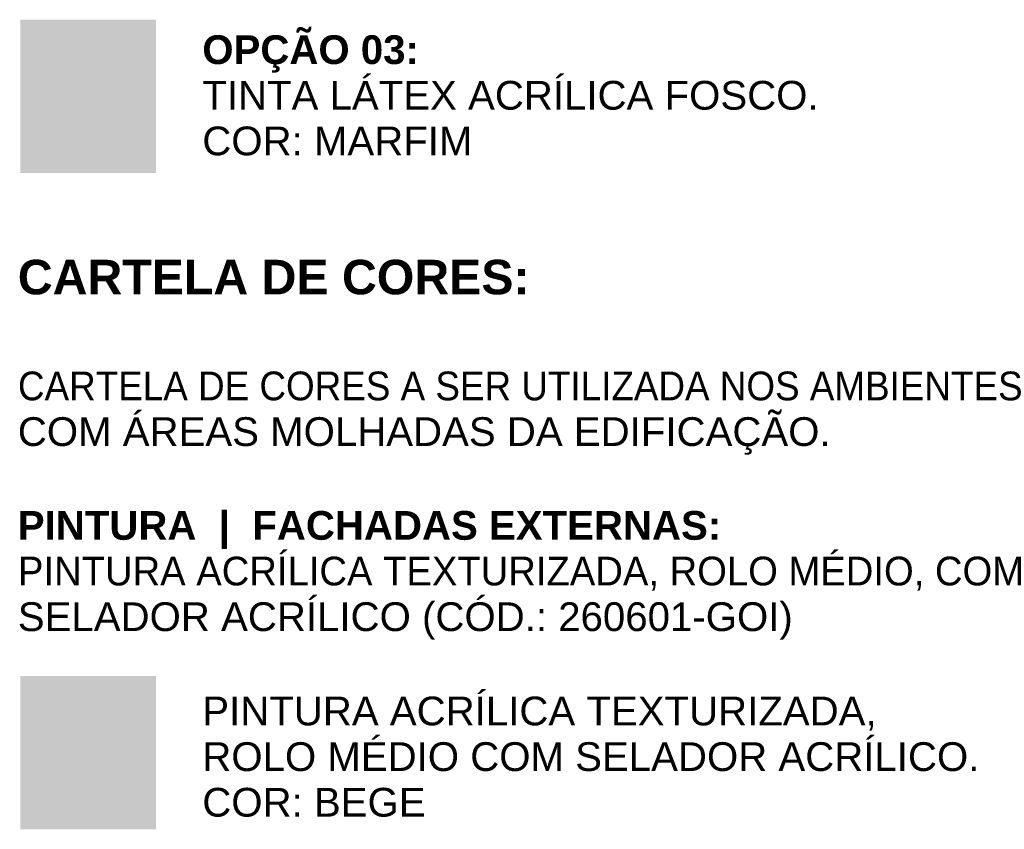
# Model space of a CAD drawing. Header units: metres. Extents: x 10.2 to 107.4, y -18.3 to 5.6.
# Tile 732 of 734: x 86.9 to 92, y -3.6 to 0.6. Entities that reach past the tile are written whole.
import ezdxf

# ---------------------------------------------------------------- set-up
doc = ezdxf.new("R2010")
doc.units = ezdxf.units.M
doc.layers.add('A-DETL-GENF', color=7, linetype='Continuous', lineweight=5)
doc.layers.add('G-ANNO-TEXT', color=7, linetype='Continuous', lineweight=9)
doc.styles.add('Arial', font='arial.ttf', dxfattribs={"height": 0.15})
doc.styles.add('Arial_B', font='arialbd.ttf', dxfattribs={"height": 0.18})
doc.styles.add('Arial_B_1', font='arialbd.ttf', dxfattribs={"height": 0.15})

msp = doc.modelspace()

# ---------------------------------------------------------------- hatches: boundary and pattern name
at = {"layer": 'A-DETL-GENF', "true_color": 0xfffbd6}
msp.add_hatch(color=7, dxfattribs=at).paths.add_polyline_path([(87.5745, -0.212), (87.5745, 0.588), (86.8666, 0.588), (86.8666, -0.212)])
at = {"layer": 'A-DETL-GENF', "true_color": 0xdbcc9e}
msp.add_hatch(color=9, dxfattribs=at).paths.add_polyline_path([(87.5745, -3.6358), (87.5745, -2.8358), (86.8666, -2.8358), (86.8666, -3.6358)])

# ---------------------------------------------------------------- texts
at = {"layer": 'G-ANNO-TEXT', "attachment_point": 1}
for s, insert, char_height, width, style in [('OPÇÃO 03:', (87.8157, 0.5067), 0.15, 1.354852, 'Arial_B_1'), ('TINTA LÁTEX ACRÍLICA FOSCO. ', (87.8157, 0.2686), 0.15, 3.984387, 'Arial'), ('COR: MARFIM', (87.8157, 0.0305), 0.15, 1.731645, 'Arial'), ('CARTELA DE CORES:', (86.8539, -0.6647), 0.18, 3.182699, 'Arial_B'), ('CARTELA DE CORES A SER UTILIZADA NOS AMBIENTES ', (86.8539, -1.2477), 0.15, 7.022782, 'Arial'), ('COM ÁREAS MOLHADAS DA EDIFICAÇÃO.', (86.8539, -1.4859), 0.15, 5.170884, 'Arial'), ('PINTURA  |  FACHADAS EXTERNAS:', (86.8539, -1.9753), 0.15, 4.409281, 'Arial_B_1'), ('PINTURA ACRÍLICA TEXTURIZADA, ROLO MÉDIO, COM ', (86.8539, -2.2134), 0.15, 6.806327, 'Arial'), ('SELADOR ACRÍLICO (CÓD.: 260601-GOI)', (86.8539, -2.4515), 0.15, 4.962446, 'Arial'), ('PINTURA ACRÍLICA TEXTURIZADA, ', (87.8157, -2.9434), 0.15, 4.345146, 'Arial'), ('ROLO MÉDIO COM SELADOR ACRÍLICO. ', (87.8157, -3.1815), 0.15, 5.00253, 'Arial'), ('COR: BEGE', (87.8157, -3.4196), 0.15, 1.418987, 'Arial')]:
    msp.add_mtext(s, dxfattribs=dict(at, insert=insert, char_height=char_height, width=width, style=style))

doc.saveas('drawing.dxf')
